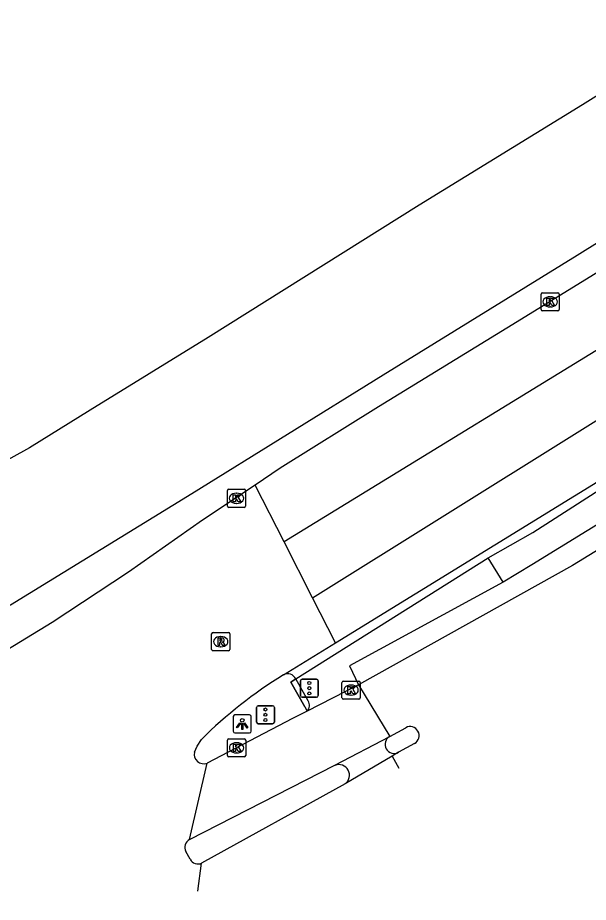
# Model space of a CAD drawing. Extents: x 157466 to 158888, y 383063 to 384677.
# Drawn here: x 157780.12 to 157811.65, y 383101.74 to 383150.58 of the extents above; entities that cross this region are included whole.
import ezdxf

# ---------------------------------------------------------------- set-up
doc = ezdxf.new("R2010")
doc.units = 0
for name, color, linetype in [('IMGEO_Hek', 7, 'Continuous'), ('IMGEO_Kolk', 7, 'Continuous'), ('IMGEO_Lichtpunt', 7, 'Continuous'), ('IMGEO_OVBaan_gesloten', 7, 'Continuous'), ('IMGEO_Rijbaan_lokaal_gesloten', 7, 'Continuous'), ('IMGEO_Rijbaan_regionaal_gesloten', 7, 'Continuous'), ('IMGEO_Rioolput', 7, 'Continuous'), ('IMGEO_Verkeerseiland_open', 7, 'Continuous'), ('IMGEO_Verkeersregelinstallatiepaal', 7, 'Continuous'), ('IMGEO_Voetpad_open', 7, 'Continuous')]:
    doc.layers.add(name, color=color, linetype=linetype)

msp = doc.modelspace()

# ---------------------------------------------------------------- linework, layer by layer
at = {"layer": 'IMGEO_Hek'}
for points in [[(157795.483, 383114.069), (157806.122, 383120.752)], [(157795.979, 383112.536), (157795.207, 383113.896), (157795.483, 383114.069)]]:
    msp.add_lwpolyline(points, dxfattribs=at)
at = {"layer": 'IMGEO_Kolk'}
for p, q in [((157809.044, 383134.465), (157809.044, 383135.317)), ((157809.119, 383135.391), (157809.971, 383135.391)), ((157809.532, 383135.171), (157809.557, 383135.171)), ((157810.045, 383135.317), (157810.045, 383134.465)), ((157809.555, 383134.611), (157809.53, 383134.611)), ((157809.971, 383134.391), (157809.119, 383134.391)), ((157791.706, 383123.617), (157791.706, 383124.469)), ((157791.781, 383124.543), (157792.633, 383124.543)), ((157792.194, 383124.323), (157792.219, 383124.323)), ((157792.707, 383124.469), (157792.707, 383123.617)), ((157792.633, 383123.543), (157791.781, 383123.543)), ((157792.217, 383123.763), (157792.192, 383123.763)), ((157798.041, 383113.028), (157798.041, 383113.88)), ((157798.116, 383113.954), (157798.968, 383113.954)), ((157798.529, 383113.734), (157798.554, 383113.734)), ((157799.042, 383113.88), (157799.042, 383113.028)), ((157798.552, 383113.174), (157798.527, 383113.174)), ((157798.968, 383112.954), (157798.116, 383112.954)), ((157791.718, 383109.838), (157791.718, 383110.69)), ((157791.793, 383110.764), (157792.645, 383110.764)), ((157792.719, 383110.69), (157792.719, 383109.838)), ((157792.206, 383110.544), (157792.231, 383110.544)), ((157792.645, 383109.764), (157791.793, 383109.764)), ((157792.229, 383109.984), (157792.204, 383109.984))]:
    msp.add_line(p, q, dxfattribs=at)
for points in [[(157809.044, 383134.465), (157809.044, 383135.317)], [(157809.119, 383135.391), (157809.971, 383135.391)], [(157809.365, 383135.091), (157809.488, 383135.091), (157809.488, 383134.94), (157809.618, 383135.091), (157809.782, 383135.091), (157809.636, 383134.94), (157809.789, 383134.691), (157809.637, 383134.691), (157809.552, 383134.855), (157809.488, 383134.788), (157809.488, 383134.691), (157809.365, 383134.691), (157809.365, 383135.091)], [(157810.045, 383135.317), (157810.045, 383134.465)], [(157809.971, 383134.391), (157809.119, 383134.391)], [(157791.706, 383123.617), (157791.706, 383124.469)], [(157791.781, 383124.543), (157792.633, 383124.543)], [(157792.707, 383124.469), (157792.707, 383123.617)], [(157792.027, 383124.243), (157792.15, 383124.243), (157792.15, 383124.092), (157792.28, 383124.243), (157792.444, 383124.243), (157792.298, 383124.092), (157792.451, 383123.843), (157792.299, 383123.843), (157792.214, 383124.007), (157792.15, 383123.94), (157792.15, 383123.843), (157792.027, 383123.843), (157792.027, 383124.243)], [(157792.633, 383123.543), (157791.781, 383123.543)], [(157798.041, 383113.028), (157798.041, 383113.88)], [(157798.116, 383113.954), (157798.968, 383113.954)], [(157798.362, 383113.654), (157798.485, 383113.654), (157798.485, 383113.503), (157798.615, 383113.654), (157798.779, 383113.654), (157798.633, 383113.503), (157798.786, 383113.254), (157798.634, 383113.254), (157798.549, 383113.418), (157798.485, 383113.351), (157798.485, 383113.254), (157798.362, 383113.254), (157798.362, 383113.654)], [(157799.042, 383113.88), (157799.042, 383113.028)], [(157798.968, 383112.954), (157798.116, 383112.954)], [(157791.718, 383109.838), (157791.718, 383110.69)], [(157791.793, 383110.764), (157792.645, 383110.764)], [(157792.719, 383110.69), (157792.719, 383109.838)], [(157792.039, 383110.464), (157792.162, 383110.464), (157792.162, 383110.313), (157792.292, 383110.464), (157792.456, 383110.464), (157792.31, 383110.313), (157792.463, 383110.064), (157792.311, 383110.064), (157792.226, 383110.228), (157792.162, 383110.161), (157792.162, 383110.064), (157792.039, 383110.064), (157792.039, 383110.464)], [(157792.645, 383109.764), (157791.793, 383109.764)]]:
    msp.add_lwpolyline(points, dxfattribs=at)
for centre, start, end in [((157809.121, 383135.315), 91.552, 178.448), ((157809.121, 383135.315), 91.552, 178.448), ((157809.969, 383135.315), 1.552, 88.448), ((157809.969, 383135.315), 1.552, 88.448), ((157809.121, 383134.467), 181.552, 268.448), ((157809.121, 383134.467), 181.552, 268.448), ((157809.969, 383134.467), 271.552, 358.448), ((157809.969, 383134.467), 271.552, 358.448), ((157791.783, 383124.467), 91.552, 178.448), ((157791.783, 383124.467), 91.552, 178.448), ((157792.631, 383124.467), 1.552, 88.448), ((157792.631, 383124.467), 1.552, 88.448), ((157791.783, 383123.619), 181.552, 268.448), ((157791.783, 383123.619), 181.552, 268.448), ((157792.631, 383123.619), 271.552, 358.448), ((157792.631, 383123.619), 271.552, 358.448), ((157798.118, 383113.878), 91.552, 178.448), ((157798.118, 383113.878), 91.552, 178.448), ((157798.966, 383113.878), 1.552, 88.448), ((157798.966, 383113.878), 1.552, 88.448), ((157798.118, 383113.03), 181.552, 268.448), ((157798.118, 383113.03), 181.552, 268.448), ((157798.966, 383113.03), 271.552, 358.448), ((157798.966, 383113.03), 271.552, 358.448), ((157791.795, 383110.688), 91.552, 178.448), ((157791.795, 383110.688), 91.552, 178.448), ((157792.643, 383110.688), 1.552, 88.448), ((157792.643, 383110.688), 1.552, 88.448), ((157791.795, 383109.84), 181.552, 268.448), ((157791.795, 383109.84), 181.552, 268.448), ((157792.643, 383109.84), 271.552, 358.448), ((157792.643, 383109.84), 271.552, 358.448)]:
    msp.add_arc(centre, 0.0765, start, end, dxfattribs=at)
for centre, major_axis, ratio, start_param, end_param in [((157809.531, 383134.891), (-0.387, 0.002), 0.722429, 4.712389, 7.853982), ((157809.556, 383134.891), (-0.39, 0.002), 0.717154, 1.570796, 4.712389), ((157792.193, 383124.043), (-0.387, 0.002), 0.722429, 4.712389, 7.853982), ((157792.218, 383124.043), (-0.39, 0.002), 0.717154, 1.570796, 4.712389), ((157798.528, 383113.454), (-0.387, 0.002), 0.722429, 4.712389, 7.853982), ((157798.553, 383113.454), (-0.39, 0.002), 0.717154, 1.570796, 4.712389), ((157792.205, 383110.264), (-0.387, 0.002), 0.722429, 4.712389, 7.853982), ((157792.23, 383110.264), (-0.39, 0.002), 0.717154, 1.570796, 4.712389)]:
    msp.add_ellipse(centre, major_axis=major_axis, ratio=ratio, start_param=start_param, end_param=end_param, dxfattribs=at)
at = {"layer": 'IMGEO_Lichtpunt'}
for p, q in [((157792.932, 383112.082), (157792.124, 383112.082)), ((157792.932, 383112.082), (157792.124, 383112.082)), ((157792.03, 383111.987), (157792.03, 383111.18)), ((157792.03, 383111.987), (157792.03, 383111.18)), ((157793.026, 383111.18), (157793.026, 383111.987)), ((157793.026, 383111.18), (157793.026, 383111.987)), ((157792.124, 383111.086), (157792.932, 383111.086)), ((157792.124, 383111.086), (157792.932, 383111.086))]:
    msp.add_line(p, q, dxfattribs=at)
for points in [[(157792.404, 383111.651), (157792.443, 383111.623), (157792.255, 383111.361), (157792.217, 383111.388), (157792.404, 383111.651)], [(157792.506, 383111.603), (157792.553, 383111.603), (157792.553, 383111.281), (157792.506, 383111.281), (157792.506, 383111.603)], [(157792.616, 383111.623), (157792.654, 383111.65), (157792.841, 383111.388), (157792.802, 383111.36), (157792.616, 383111.623)]]:
    msp.add_lwpolyline(points, dxfattribs=at)
msp.add_circle((157792.529, 383111.785), 0.0994, dxfattribs=at)
for centre, start, end in [((157792.124, 383111.987), 90, 180), ((157792.124, 383111.987), 90, 180), ((157792.932, 383111.987), 0, 90), ((157792.932, 383111.987), 0, 90), ((157792.124, 383111.18), 180, 270), ((157792.124, 383111.18), 180, 270), ((157792.932, 383111.18), 270, 0), ((157792.932, 383111.18), 270, 360)]:
    msp.add_arc(centre, 0.0946, start, end, dxfattribs=at)
at = {"layer": 'IMGEO_OVBaan_gesloten'}
for points in [[(157825.304, 383129.222), (157810.78, 383120.337), (157798.958, 383113.753)], [(157798.958, 383113.753), (157796.117, 383112.293)], [(157798.958, 383113.753), (157800.675, 383110.893)], [(157796.117, 383112.293), (157795.311, 383111.887), (157790.588, 383109.422)], [(157800.675, 383110.893), (157801.568, 383111.378)], [(157797.646, 383109.3), (157800.675, 383110.893)], [(157802.053, 383110.507), (157801.165, 383110.02)], [(157800.817, 383109.814), (157798.212, 383108.273)], [(157801.165, 383110.02), (157800.817, 383109.814)], [(157800.817, 383109.814), (157801.183, 383109.138)], [(157789.621, 383105.202), (157790.588, 383109.422)], [(157789.621, 383105.202), (157797.646, 383109.3)], [(157798.212, 383108.273), (157790.287, 383103.897)], [(157790.079, 383102.361), (157790.287, 383103.897)]]:
    msp.add_lwpolyline(points, dxfattribs=at)
msp.add_arc((157801.803, 383110.938), 0.499, 300.1468, 118.0741, dxfattribs=at)
at = {"layer": 'IMGEO_Rijbaan_lokaal_gesloten'}
for points in [[(157833.241, 383159.628), (157829.959, 383157.397), (157827.228, 383155.652), (157820.574, 383151.518), (157811.333, 383145.77), (157802.303, 383140.218), (157790.64, 383132.924), (157784.127, 383128.91), (157780.771, 383126.837), (157777.67, 383125.113), (157774.219, 383123.196), (157769.519, 383120.772), (157764.937, 383118.477), (157759.871, 383116.035), (157756.35, 383114.421), (157753.871, 383113.395)], [(157742.241, 383101.737), (157744.503, 383102.53), (157748.327, 383104.014), (157757.104, 383107.333), (157762.931, 383109.672), (157768.506, 383112.188), (157774.039, 383114.998), (157779.721, 383118.166), (157789.739, 383124.312), (157800.32, 383130.851), (157811.034, 383137.47), (157820.807, 383143.567), (157831.48, 383150.154), (157841.31, 383156.253)]]:
    msp.add_lwpolyline(points, dxfattribs=at)
at = {"layer": 'IMGEO_Rijbaan_regionaal_gesloten'}
for points in [[(157913.341, 383194.116), (157889.349, 383179.52), (157857.728, 383160.152), (157837.751, 383147.916), (157794.84, 383121.634)], [(157884.657, 383180.939), (157882.554, 383179.659), (157878.8, 383177.366), (157868.94, 383171.316), (157862.81, 383167.604), (157856.887, 383163.977), (157849.155, 383159.244), (157845.949, 383157.222), (157839.795, 383153.47), (157829.897, 383147.362), (157823.446, 383143.428), (157811.943, 383136.384), (157807.716, 383133.779), (157800.052, 383129.09), (157794.629, 383125.703), (157793.239, 383124.775)], [(157796.408, 383118.555), (157818.208, 383132.145), (157850.017, 383151.587), (157873.129, 383165.431)], [(157797.677, 383116.065), (157841.466, 383142.967)], [(157793.239, 383124.775), (157790.328, 383122.833), (157786.24, 383119.966), (157782.021, 383117.184), (157777.414, 383114.383), (157772.643, 383111.611), (157767.904, 383108.913), (157765.289, 383107.502)], [(157794.84, 383121.634), (157793.239, 383124.775)], [(157796.408, 383118.555), (157794.84, 383121.634)], [(157797.677, 383116.065), (157796.408, 383118.555)], [(157794.804, 383114.295), (157797.677, 383116.065)], [(157789.887, 383110.028), (157790.035, 383110.364), (157790.272, 383110.735)], [(157789.648, 383104.113), (157789.414, 383104.537)]]:
    msp.add_lwpolyline(points, dxfattribs=at)
for centre, radius, start, end in [((157808.353, 383092.381), 25.764, 121.729, 134.572), ((157790.394, 383109.907), 0.522, 166.5397, 291.7749), ((157789.834, 383104.771), 0.481, 116.3008, 209.1188), ((157790.083, 383104.347), 0.494, 208.2867, 294.3599)]:
    msp.add_arc(centre, radius, start, end, dxfattribs=at)
at = {"layer": 'IMGEO_Rioolput'}
for p, q in [((157790.839, 383115.702), (157790.839, 383116.554)), ((157790.914, 383116.628), (157791.766, 383116.628)), ((157791.84, 383116.554), (157791.84, 383115.702)), ((157791.327, 383116.408), (157791.352, 383116.408)), ((157791.766, 383115.628), (157790.914, 383115.628)), ((157791.35, 383115.848), (157791.325, 383115.848))]:
    msp.add_line(p, q, dxfattribs=at)
for points in [[(157790.839, 383115.702), (157790.839, 383116.554)], [(157790.914, 383116.628), (157791.766, 383116.628)], [(157791.84, 383116.554), (157791.84, 383115.702)], [(157791.428, 383116.326), (157791.176, 383116.328), (157791.176, 383115.928)], [(157791.176, 383115.928), (157791.3, 383115.928), (157791.3, 383116.09), (157791.311, 383116.09)], [(157791.354, 383116.247), (157791.3, 383116.247), (157791.3, 383116.166)], [(157791.3, 383116.166), (157791.352, 383116.166)], [(157791.358, 383116.061), (157791.429, 383115.928), (157791.569, 383115.928), (157791.504, 383116.054)], [(157791.766, 383115.628), (157790.914, 383115.628)]]:
    msp.add_lwpolyline(points, dxfattribs=at)
for centre, radius, start, end in [((157790.916, 383116.552), 0.0765, 91.552, 178.448), ((157790.916, 383116.552), 0.0765, 91.552, 178.448), ((157791.764, 383116.552), 0.0765, 1.552, 88.448), ((157791.764, 383116.552), 0.0765, 1.552, 88.448), ((157791.31, 383116.037), 0.0533, 26.0293, 88.6989), ((157791.336, 383116.355), 0.19, 274.7715, 282.9687), ((157791.36, 383116.151), 0.0964, 77.0061, 93.1865), ((157791.374, 383116.208), 0.0378, 276.6634, 79.6772), ((157791.427, 383116.216), 0.109, 350.3612, 89.416), ((157791.425, 383116.216), 0.112, 277.5842, 350.9817), ((157791.409, 383116.001), 0.108, 29.5134, 73.7905), ((157790.916, 383115.704), 0.0765, 181.552, 268.448), ((157790.916, 383115.704), 0.0765, 181.552, 268.448), ((157791.764, 383115.704), 0.0765, 271.552, 358.448), ((157791.764, 383115.704), 0.0765, 271.552, 358.448)]:
    msp.add_arc(centre, radius, start, end, dxfattribs=at)
for centre, major_axis, ratio, start_param, end_param in [((157791.326, 383116.128), (-0.387, 0.002), 0.722429, 4.712389, 7.853982), ((157791.351, 383116.128), (-0.39, 0.002), 0.717154, 1.570796, 4.712389)]:
    msp.add_ellipse(centre, major_axis=major_axis, ratio=ratio, start_param=start_param, end_param=end_param, dxfattribs=at)
at = {"layer": 'IMGEO_Verkeerseiland_open'}
msp.add_lwpolyline([(157795.483, 383114.069), (157795.207, 383113.896), (157795.979, 383112.536), (157796.117, 383112.293)], dxfattribs=at)
at = {"layer": 'IMGEO_Verkeersregelinstallatiepaal'}
for p, q in [((157795.84, 383114.058), (157796.63, 383114.058)), ((157796.63, 383114.058), (157795.84, 383114.058)), ((157795.74, 383113.158), (157795.74, 383113.958)), ((157795.74, 383113.958), (157795.74, 383113.158)), ((157796.73, 383113.958), (157796.73, 383113.158)), ((157796.73, 383113.158), (157796.73, 383113.958)), ((157796.63, 383113.058), (157795.84, 383113.058)), ((157795.84, 383113.058), (157796.63, 383113.058)), ((157793.417, 383112.591), (157794.207, 383112.591)), ((157794.207, 383112.591), (157793.417, 383112.591)), ((157793.317, 383111.691), (157793.317, 383112.491)), ((157793.317, 383112.491), (157793.317, 383111.691)), ((157794.307, 383112.491), (157794.307, 383111.691)), ((157794.307, 383111.691), (157794.307, 383112.491)), ((157794.207, 383111.591), (157793.417, 383111.591)), ((157793.417, 383111.591), (157794.207, 383111.591))]:
    msp.add_line(p, q, dxfattribs=at)
for centre in [(157796.235, 383113.848), (157796.235, 383113.558), (157796.235, 383113.268), (157793.812, 383112.381), (157793.812, 383112.091), (157793.812, 383111.801)]:
    msp.add_circle(centre, 0.085, dxfattribs=at)
for centre, start, end in [((157795.84, 383113.958), 90, 180), ((157795.84, 383113.958), 90, 180), ((157796.63, 383113.958), 0, 90), ((157796.63, 383113.958), 360, 90), ((157795.84, 383113.158), 180, 270), ((157795.84, 383113.158), 180, 270), ((157796.63, 383113.158), 270, 0), ((157796.63, 383113.158), 270, 0), ((157793.417, 383112.491), 90, 180), ((157793.417, 383112.491), 90, 180), ((157794.207, 383112.491), 0, 90), ((157794.207, 383112.491), 360, 90), ((157793.417, 383111.691), 180, 270), ((157793.417, 383111.691), 180, 270), ((157794.207, 383111.691), 270, 0), ((157794.207, 383111.691), 270, 0)]:
    msp.add_arc(centre, 0.1, start, end, dxfattribs=at)
at = {"layer": 'IMGEO_Voetpad_open'}
for points in [[(157806.122, 383120.752), (157808.591, 383122.162), (157812.293, 383124.527)], [(157813.115, 383123.182), (157808.532, 383120.377), (157806.944, 383119.406)], [(157795.483, 383114.069), (157806.122, 383120.752)], [(157806.944, 383119.406), (157806.122, 383120.752)], [(157806.944, 383119.406), (157798.456, 383114.792), (157798.958, 383113.753)], [(157796.171, 383112.865), (157795.483, 383114.069)]]:
    msp.add_lwpolyline(points, dxfattribs=at)
for centre, radius, start, end in [((157795.039, 383113.867), 0.488, 24.4619, 118.7189), ((157795.776, 383112.614), 0.468, 316.7866, 32.4273), ((157800.925, 383110.459), 0.501, 119.897, 298.7125), ((157797.864, 383108.75), 0.591, 306.1284, 111.5916)]:
    msp.add_arc(centre, radius, start, end, dxfattribs=at)

doc.saveas('drawing.dxf')
